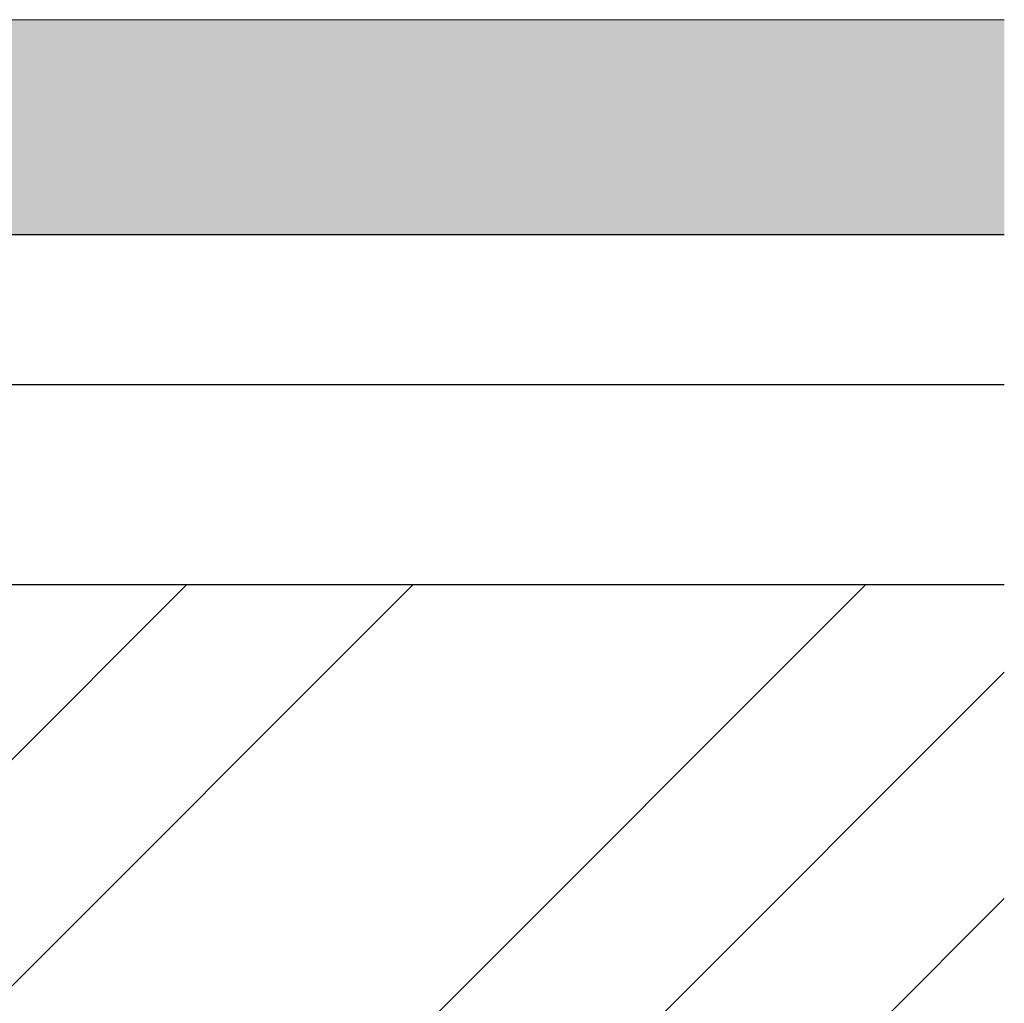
# Model space of a CAD drawing. Header units: millimetres. Extents: x 295996 to 512960, y -33037 to 76497.
# Tile 515 of 556: x 375496 to 376481, y 49611 to 50595. Entities that reach past the tile are written whole.
import ezdxf

# ---------------------------------------------------------------- set-up
doc = ezdxf.new("R2010")
doc.units = ezdxf.units.MM
doc.header["$LTSCALE"] = 0.25
doc.layers.add('IN_C_TENKA', color=7, linetype='Continuous')
doc.layers.add('IN_C_TLUSTA', color=5, linetype='Continuous', lineweight=20)
doc.layers.add('IN_SRAFY', color=8, linetype='Continuous', lineweight=9)

msp = doc.modelspace()

# ---------------------------------------------------------------- hatches: boundary and pattern name
at = {"layer": 'IN_SRAFY'}
h = msp.add_hatch(color=256, dxfattribs=at)
h.dxf.hatch_style = 1
h.paths.add_polyline_path([(376480.88241, 50379.76759), (376480.88241, 50594.76762), (374905.34818, 50594.76763), (374905.34818, 50379.76758)])
h = msp.add_hatch(dxfattribs=at)
h.set_pattern_fill('ZEM_PUVODNI', color=256, scale=160, pattern_type=2)
h.set_pattern_definition([(45, (85538.06, 160183.7), (-452.5483, 452.5483), []), (45, (85764.33, 160183.7), (-452.5483, 452.5483), []), (45, (85990.6, 160183.7), (-452.5483, 452.5483), [])])
h.paths.add_polyline_path([(359485.34818, 50184.76761), (359370.3578, 48148.66014), (376480.88241, 48148.66014), (376480.88241, 50029.76758), (375216.19208, 50029.76758), (374855.34818, 49404.76761), (374155.34818, 49404.76761), (373705.01497, 50184.76761)])

# ---------------------------------------------------------------- linework, layer by layer
at = {"layer": 'IN_C_TENKA'}
for p, q in [((376480.88241, 50379.76758), (374665.34818, 50379.76758)), ((376480.88241, 50229.76758), (374665.34818, 50229.76758)), ((376480.88241, 50029.76758), (374665.34818, 50029.76758))]:
    msp.add_line(p, q, dxfattribs=at)
at = {"layer": 'IN_C_TLUSTA'}
msp.add_lwpolyline([(374655.34818, 50594.76761), (376480.88241, 50594.76761)], dxfattribs=at)

doc.saveas('drawing.dxf')
